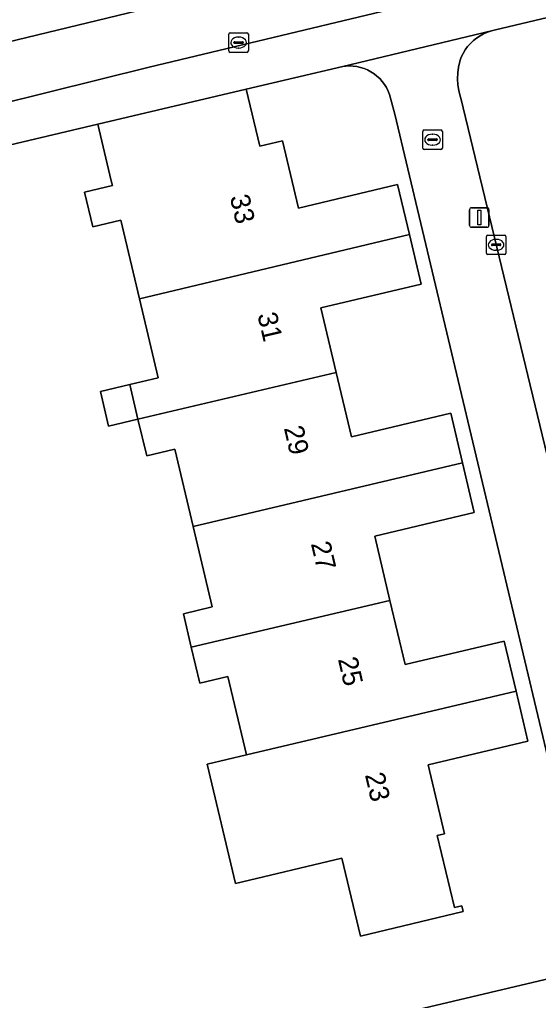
# Model space of a CAD drawing. Extents: x 158031 to 159244, y 380104 to 381214.
# Drawn here: x 158563.3 to 158589.8, y 380931.8 to 380982 of the extents above; entities that cross this region are included whole.
import ezdxf

# ---------------------------------------------------------------- set-up
doc = ezdxf.new("R2010")
doc.units = 0
for name, color, linetype in [('IMGEO_Brandkraan', 7, 'Continuous'), ('IMGEO_Erf', 7, 'Continuous'), ('IMGEO_Fietspad_open', 7, 'Continuous'), ('IMGEO_Kolk', 7, 'Continuous'), ('IMGEO_Lichtmast', 7, 'Continuous'), ('IMGEO_Pand', 7, 'Continuous'), ('IMGEO_Pand_nummerreeks', 7, 'Continuous'), ('IMGEO_Voetpad_open', 7, 'Continuous')]:
    doc.layers.add(name, color=color, linetype=linetype)

msp = doc.modelspace()

# ---------------------------------------------------------------- linework, layer by layer
at = {"layer": 'IMGEO_Brandkraan'}
for p, q in [((158583.878, 380975.455), (158583.878, 380976.307)), ((158583.953, 380976.381), (158584.805, 380976.381)), ((158584.366, 380976.161), (158584.391, 380976.161)), ((158584.879, 380976.307), (158584.879, 380975.455)), ((158584.137, 380975.875), (158584.137, 380975.887)), ((158584.575, 380975.838), (158584.177, 380975.838)), ((158584.18, 380975.924), (158584.578, 380975.924)), ((158584.389, 380975.601), (158584.364, 380975.601)), ((158584.621, 380975.887), (158584.621, 380975.875)), ((158584.805, 380975.381), (158583.953, 380975.381))]:
    msp.add_line(p, q, dxfattribs=at)
for points in [[(158583.878, 380975.455), (158583.878, 380976.307)], [(158583.953, 380976.381), (158584.805, 380976.381)], [(158584.879, 380976.307), (158584.879, 380975.455)], [(158584.805, 380975.381), (158583.953, 380975.381)]]:
    msp.add_lwpolyline(points, dxfattribs=at)
for centre, radius, start, end in [((158583.955, 380976.305), 0.0765, 91.552, 178.448), ((158583.955, 380976.305), 0.0765, 91.552, 178.448), ((158584.803, 380976.305), 0.0765, 1.552, 88.448), ((158584.803, 380976.305), 0.0765, 1.552, 88.448), ((158584.177, 380975.884), 0.0403, 85.8775, 175.7526), ((158584.174, 380975.874), 0.0366, 178.938, 274.7102), ((158584.578, 380975.881), 0.043, 264.8664, 352.4533), ((158584.582, 380975.886), 0.0386, 1.7309, 96.639), ((158583.955, 380975.457), 0.0765, 181.552, 268.448), ((158583.955, 380975.457), 0.0765, 181.552, 268.448), ((158584.803, 380975.457), 0.0765, 271.552, 358.448), ((158584.803, 380975.457), 0.0765, 271.552, 358.448)]:
    msp.add_arc(centre, radius, start, end, dxfattribs=at)
for centre, major_axis, ratio, start_param, end_param in [((158584.365, 380975.881), (-0.387, 0.002), 0.722429, 4.712389, 7.853982), ((158584.39, 380975.881), (-0.39, 0.002), 0.717154, 1.570796, 4.712389)]:
    msp.add_ellipse(centre, major_axis=major_axis, ratio=ratio, start_param=start_param, end_param=end_param, dxfattribs=at)
at = {"layer": 'IMGEO_Erf'}
for points in [[(158628.269, 380991.174), (158587.594, 380981.5), (158587.388, 380981.452), (158587.187, 380981.386), (158586.992, 380981.302), (158586.806, 380981.202), (158586.629, 380981.085), (158586.464, 380980.952), (158586.311, 380980.806), (158586.172, 380980.646), (158586.048, 380980.475), (158585.939, 380980.293), (158585.848, 380980.102), (158585.773, 380979.904), (158585.768, 380979.888), (158585.705, 380979.595), (158585.668, 380979.297), (158585.658, 380978.997), (158585.675, 380978.697), (158585.718, 380978.4), (158585.788, 380978.108), (158585.819, 380978.007), (158591.091, 380956.193)], [(158592.43, 380935.228), (158582.451, 380977.181), (158582.17, 380978.194), (158582.101, 380978.373), (158582.016, 380978.545), (158581.917, 380978.708), (158581.803, 380978.862), (158581.675, 380979.006), (158581.536, 380979.137), (158581.385, 380979.255), (158581.225, 380979.36), (158581.055, 380979.449), (158580.878, 380979.524), (158580.696, 380979.582), (158580.509, 380979.623), (158580.319, 380979.648), (158580.127, 380979.655), (158579.936, 380979.646), (158579.796, 380979.628), (158574.841, 380978.474), (158575.536, 380975.545), (158576.705, 380975.818), (158577.522, 380972.378), (158582.586, 380973.583), (158583.191, 380971.038), (158583.797, 380968.491), (158578.665, 380967.27), (158579.452, 380963.963), (158580.234, 380960.673), (158585.306, 380961.879), (158585.908, 380959.349), (158586.514, 380956.802), (158581.42, 380955.59), (158582.201, 380952.308), (158582.983, 380949.021), (158588.036, 380950.223), (158588.647, 380947.654), (158589.253, 380945.105), (158584.15, 380943.891), (158584.988, 380940.367), (158584.618, 380940.279), (158585.498, 380936.582), (158585.877, 380936.672), (158585.947, 380936.381), (158580.693, 380935.131), (158579.744, 380939.12)], [(158579.744, 380939.12), (158574.296, 380937.823), (158572.845, 380943.926), (158574.868, 380944.403), (158573.914, 380948.415), (158572.478, 380948.073), (158572.04, 380949.918), (158571.635, 380951.62), (158573.109, 380951.97), (158572.131, 380956.083), (158571.19, 380960.039), (158569.76, 380959.699), (158569.313, 380961.578), (158567.813, 380961.225), (158567.391, 380962.999), (158568.89, 380963.356), (158570.345, 380963.702), (158569.385, 380967.739), (158568.429, 380971.758), (158567.007, 380971.42), (158566.584, 380973.2), (158568.005, 380973.538), (158567.949, 380973.773), (158567.252, 380976.671), (158537.933, 380969.735)], [(158549.066, 380923.206), (158591.36, 380933.189)]]:
    msp.add_lwpolyline(points, dxfattribs=at)
at = {"layer": 'IMGEO_Fietspad_open'}
for points in [[(158668.967, 381005.563), (158668.216, 381008.625), (158666.916, 381008.345), (158664.276, 381007.743), (158655.094, 381005.47), (158646, 381002.859), (158637.012, 380999.915), (158631.65, 380998.147), (158625.313, 380996.031), (158588.305, 380987.098), (158584.646, 380986.212), (158559.031, 380980.009), (158542.093, 380977.956), (158534.976, 380977.093), (158515.75, 380972.588), (158500, 380968.887), (158453.778, 380958.024), (158427.193, 380951.747), (158421.479, 380950.398)], [(158529.941, 380972.799), (158534.95, 380974.009), (158543.487, 380975.057), (158559.5, 380977.024), (158569.881, 380979.588), (158585.768, 380983.41), (158590.087, 380984.449), (158613.803, 380989.844), (158626.388, 380992.815), (158628.561, 380993.352), (158629.543, 380993.657), (158646.352, 380999.546), (158651.852, 381001.234), (158655.263, 381002.233), (158661.039, 381003.948), (158661.697, 381004.056)]]:
    msp.add_lwpolyline(points, dxfattribs=at)
at = {"layer": 'IMGEO_Kolk'}
for p, q in [((158573.957, 380980.426), (158573.957, 380981.278)), ((158574.032, 380981.352), (158574.884, 380981.352)), ((158574.445, 380981.132), (158574.47, 380981.132)), ((158574.958, 380981.278), (158574.958, 380980.426)), ((158574.216, 380980.846), (158574.216, 380980.858)), ((158574.654, 380980.809), (158574.256, 380980.809)), ((158574.259, 380980.895), (158574.657, 380980.895)), ((158574.7, 380980.858), (158574.7, 380980.846)), ((158574.884, 380980.352), (158574.032, 380980.352)), ((158574.468, 380980.572), (158574.443, 380980.572)), ((158587.13, 380970.077), (158587.13, 380970.929)), ((158587.205, 380971.003), (158588.057, 380971.003)), ((158587.618, 380970.783), (158587.643, 380970.783)), ((158588.131, 380970.929), (158588.131, 380970.077)), ((158587.389, 380970.497), (158587.389, 380970.509)), ((158587.827, 380970.46), (158587.429, 380970.46)), ((158587.432, 380970.546), (158587.83, 380970.546)), ((158587.641, 380970.223), (158587.616, 380970.223)), ((158587.873, 380970.509), (158587.873, 380970.497)), ((158588.057, 380970.003), (158587.205, 380970.003))]:
    msp.add_line(p, q, dxfattribs=at)
for points in [[(158573.957, 380980.426), (158573.957, 380981.278)], [(158574.032, 380981.352), (158574.884, 380981.352)], [(158574.958, 380981.278), (158574.958, 380980.426)], [(158574.884, 380980.352), (158574.032, 380980.352)], [(158587.13, 380970.077), (158587.13, 380970.929)], [(158587.205, 380971.003), (158588.057, 380971.003)], [(158588.131, 380970.929), (158588.131, 380970.077)], [(158588.057, 380970.003), (158587.205, 380970.003)]]:
    msp.add_lwpolyline(points, dxfattribs=at)
for centre, radius, start, end in [((158574.034, 380981.276), 0.0765, 91.552, 178.448), ((158574.034, 380981.276), 0.0765, 91.552, 178.448), ((158574.882, 380981.276), 0.0765, 1.552, 88.448), ((158574.882, 380981.276), 0.0765, 1.552, 88.448), ((158574.256, 380980.855), 0.0403, 85.8775, 175.7526), ((158574.253, 380980.845), 0.0366, 178.938, 274.7102), ((158574.657, 380980.852), 0.043, 264.8664, 352.4533), ((158574.661, 380980.857), 0.0386, 1.7309, 96.639), ((158574.034, 380980.428), 0.0765, 181.552, 268.448), ((158574.034, 380980.428), 0.0765, 181.552, 268.448), ((158574.882, 380980.428), 0.0765, 271.552, 358.448), ((158574.882, 380980.428), 0.0765, 271.552, 358.448), ((158587.207, 380970.927), 0.0765, 91.552, 178.448), ((158587.207, 380970.927), 0.0765, 91.552, 178.448), ((158588.055, 380970.927), 0.0765, 1.552, 88.448), ((158588.055, 380970.927), 0.0765, 1.552, 88.448), ((158587.207, 380970.079), 0.0765, 181.552, 268.448), ((158587.207, 380970.079), 0.0765, 181.552, 268.448), ((158587.429, 380970.506), 0.0403, 85.8775, 175.7526), ((158587.426, 380970.496), 0.0366, 178.938, 274.7102), ((158587.83, 380970.503), 0.043, 264.8664, 352.4533), ((158587.834, 380970.508), 0.0386, 1.7309, 96.639), ((158588.055, 380970.079), 0.0765, 271.552, 358.448), ((158588.055, 380970.079), 0.0765, 271.552, 358.448)]:
    msp.add_arc(centre, radius, start, end, dxfattribs=at)
for centre, major_axis, ratio, start_param, end_param in [((158574.444, 380980.852), (-0.387, 0.002), 0.722429, 4.712389, 7.853982), ((158574.469, 380980.852), (-0.39, 0.002), 0.717154, 1.570796, 4.712389), ((158587.617, 380970.503), (-0.387, 0.002), 0.722429, 4.712389, 7.853982), ((158587.642, 380970.503), (-0.39, 0.002), 0.717154, 1.570796, 4.712389)]:
    msp.add_ellipse(centre, major_axis=major_axis, ratio=ratio, start_param=start_param, end_param=end_param, dxfattribs=at)
at = {"layer": 'IMGEO_Lichtmast'}
for p, q in [((158586.274, 380971.499), (158586.274, 380972.299)), ((158586.274, 380972.299), (158586.274, 380971.499)), ((158586.374, 380972.399), (158587.164, 380972.399)), ((158587.164, 380972.399), (158586.374, 380972.399)), ((158587.264, 380972.299), (158587.264, 380971.499)), ((158587.264, 380971.499), (158587.264, 380972.299)), ((158587.164, 380971.399), (158586.374, 380971.399)), ((158586.374, 380971.399), (158587.164, 380971.399))]:
    msp.add_line(p, q, dxfattribs=at)
msp.add_lwpolyline([(158586.694, 380972.274), (158586.844, 380972.274), (158586.844, 380971.524), (158586.694, 380971.524), (158586.694, 380972.274)], dxfattribs=at)
for centre, start, end in [((158586.374, 380972.299), 90, 180), ((158586.374, 380972.299), 90, 180), ((158587.164, 380972.299), 0, 90), ((158587.164, 380972.299), 360, 90), ((158586.374, 380971.499), 180, 270), ((158586.374, 380971.499), 180, 270), ((158587.164, 380971.499), 270, 0), ((158587.164, 380971.499), 270, 0)]:
    msp.add_arc(centre, 0.1, start, end, dxfattribs=at)
at = {"layer": 'IMGEO_Pand'}
for points in [[(158583.191, 380971.038), (158582.586, 380973.583), (158577.522, 380972.378), (158576.705, 380975.818), (158575.536, 380975.545), (158574.841, 380978.474), (158567.252, 380976.671), (158567.949, 380973.773), (158568.005, 380973.538), (158566.584, 380973.2), (158567.007, 380971.42), (158568.429, 380971.758), (158569.385, 380967.739)], [(158583.191, 380971.038), (158569.385, 380967.739), (158570.345, 380963.702), (158568.89, 380963.356), (158569.313, 380961.578), (158579.452, 380963.963), (158578.665, 380967.27), (158583.797, 380968.491)], [(158585.908, 380959.349), (158585.306, 380961.879), (158580.234, 380960.673), (158579.452, 380963.963), (158569.313, 380961.578), (158569.76, 380959.699), (158571.19, 380960.039), (158572.131, 380956.083)], [(158568.89, 380963.356), (158567.391, 380962.999), (158567.813, 380961.225), (158569.313, 380961.578)], [(158585.908, 380959.349), (158572.131, 380956.083), (158573.109, 380951.97), (158571.635, 380951.62), (158572.04, 380949.918), (158582.201, 380952.308), (158581.42, 380955.59), (158586.514, 380956.802)], [(158582.201, 380952.308), (158572.04, 380949.918), (158572.478, 380948.073), (158573.914, 380948.415), (158574.868, 380944.403), (158588.647, 380947.654), (158588.036, 380950.223), (158582.983, 380949.021)], [(158574.868, 380944.403), (158572.845, 380943.926), (158574.296, 380937.823), (158579.744, 380939.12), (158580.693, 380935.131), (158585.947, 380936.381), (158585.877, 380936.672), (158585.498, 380936.582), (158584.618, 380940.279), (158584.988, 380940.367), (158584.15, 380943.891), (158589.253, 380945.105), (158588.647, 380947.654)]]:
    msp.add_lwpolyline(points, close=True, dxfattribs=at)
at = {"layer": 'IMGEO_Voetpad_open'}
for points in [[(158646.352, 380999.546), (158629.543, 380993.657), (158628.561, 380993.352), (158626.388, 380992.815), (158613.803, 380989.844), (158590.087, 380984.449), (158585.768, 380983.41), (158569.881, 380979.588), (158559.5, 380977.024), (158543.487, 380975.057), (158543.921, 380973.246), (158541.178, 380972.748), (158504.694, 380964.14), (158500, 380963.025), (158451.051, 380951.403), (158401.56, 380939.73), (158364.97, 380931.086)], [(158530.996, 380968.075), (158537.917, 380969.733), (158537.933, 380969.735), (158567.252, 380976.671), (158574.841, 380978.474), (158579.796, 380979.628), (158587.388, 380981.452), (158587.594, 380981.5), (158628.269, 380991.174), (158645.377, 380995.088), (158649.276, 380995.98), (158651.455, 380996.478), (158652.006, 380996.675)], [(158579.309, 380987.709), (158572.458, 380986.092), (158546.921, 380979.961), (158544.8, 380979.703), (158543.353, 380979.761), (158541.87, 380980.039), (158542.093, 380977.956), (158559.031, 380980.009), (158584.646, 380986.212), (158588.305, 380987.098), (158625.313, 380996.031)], [(158591.091, 380956.193), (158585.819, 380978.007), (158585.788, 380978.108), (158585.718, 380978.4), (158585.675, 380978.697), (158585.658, 380978.997), (158585.668, 380979.297), (158585.705, 380979.595), (158585.768, 380979.888), (158585.773, 380979.904), (158585.848, 380980.102), (158585.939, 380980.293), (158586.048, 380980.475), (158586.172, 380980.646), (158586.311, 380980.806), (158586.464, 380980.952), (158586.629, 380981.085), (158586.806, 380981.202), (158586.992, 380981.302), (158587.187, 380981.386), (158587.388, 380981.452), (158579.796, 380979.628), (158579.936, 380979.646), (158580.127, 380979.655), (158580.319, 380979.648), (158580.509, 380979.623), (158580.696, 380979.582), (158580.878, 380979.524), (158581.055, 380979.449), (158581.225, 380979.36), (158581.385, 380979.255), (158581.536, 380979.137), (158581.675, 380979.006), (158581.803, 380978.862), (158581.917, 380978.708), (158582.016, 380978.545), (158582.101, 380978.373), (158582.17, 380978.194), (158582.451, 380977.181), (158592.43, 380935.228)], [(158609.162, 380933.95), (158609.563, 380934.018), (158608.766, 380937.423), (158603.962, 380936.282), (158596.203, 380934.44), (158591.36, 380933.189), (158549.066, 380923.206)]]:
    msp.add_lwpolyline(points, dxfattribs=at)

# ---------------------------------------------------------------- texts
at = {"layer": 'IMGEO_Pand_nummerreeks'}
for s, p in [('33', (158574.005, 380972.956)), ('31', (158575.412, 380966.93)), ('29', (158576.769, 380961.127)), ('27', (158578.151, 380955.212)), ('25', (158579.533, 380949.298)), ('23', (158580.915, 380943.383))]:
    msp.add_text(s, height=1, rotation=283.1519, dxfattribs=at).set_placement(p)

doc.saveas('drawing.dxf')
